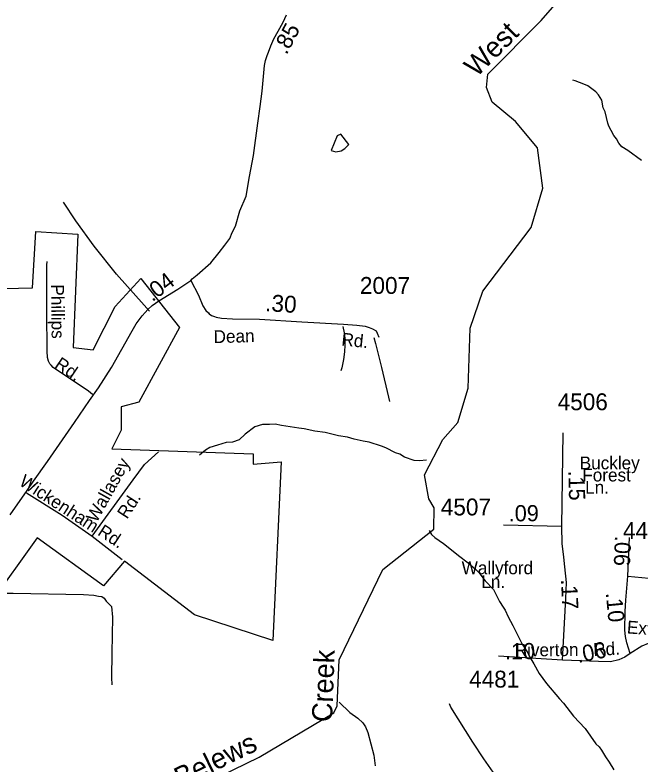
# Model space of a CAD drawing. Extents: x 1547597 to 1699558, y 810033 to 920809.
# Drawn here: x 1661975 to 1666605, y 884657 to 890203 of the extents above; entities that cross this region are included whole.
import ezdxf

# ---------------------------------------------------------------- set-up
doc = ezdxf.new("R2010")
doc.units = 0
for name, color, linetype in [('Exist Boundary Political City Limit New', 7, 'Continuous'), ('Exist Hydrographic Creek Single Shore', 7, 'Continuous'), ('Exist Hydrographic Creek Single Shore Label', 7, 'Continuous'), ('Exist Hydrographic Misc Water Feature', 7, 'Continuous'), ('Exist Road Non-System Type 51', 7, 'Continuous'), ('Exist Road Non-System Type 51 Label', 7, 'Continuous'), ('Exist Road Secondary Mileage Hundredths English Label', 7, 'Continuous'), ('Exist Road Secondary Type 41 Attributed', 7, 'Continuous'), ('Exist Road Secondary Type 51 Attributed', 7, 'Continuous'), ('Exist Road Secondary Type 51 Label', 7, 'Continuous'), ('Exist Road Secondary Type 51 Number Label', 7, 'Continuous'), ('Map Preparation Boundary City Limit Buffer Line', 7, 'Continuous')]:
    doc.layers.add(name, color=color, linetype=linetype)

msp = doc.modelspace()

# ---------------------------------------------------------------- linework, layer by layer
at = {"layer": 'Exist Boundary Political City Limit New'}
msp.add_lwpolyline([(1661793.2, 888174.6), (1662104.3, 888183.2), (1662130.2, 888598.5), (1662441.4, 888581.2), (1662406.8, 887742), (1662553.8, 887724.7), (1662718, 888044.8), (1662908.1, 888252.5), (1663193.4, 887889.1), (1662890.9, 887335.3), (1662761.2, 887300.7), (1662761.2, 887127.7), (1662692.1, 886989.3), (1663737.9, 886954.6), (1663737.9, 886876.8), (1663945.3, 886894.1), (1663884.8, 885570.3), (1663305.7, 885760.7), (1662787.1, 886158.7), (1662631.6, 885977), (1662138.9, 886331.7), (1661784.5, 885838.5)], dxfattribs=at)
at = {"layer": 'Exist Hydrographic Creek Single Shore'}
msp.add_lwpolyline([(1662550.3, 884106.6), (1663782.4, 884708.4), (1664336.4, 885035.3), (1664362.3, 885087.3), (1664375.4, 885428.4), (1664699.3, 886098), (1665078.4, 886395.7), (1665080.3, 886553.1), (1665039.3, 886619.7), (1665008.4, 886797.6), (1665144.4, 887060.6), (1665254.4, 887186.4), (1665332.3, 887440.9), (1665346.4, 887883.8), (1665441.4, 888157.6), (1665797.4, 888629.6), (1665884.3, 888920.1), (1665845.4, 889219.5), (1665681.3, 889413.3), (1665508.4, 889558), (1665467.4, 889667.1), (1665477.4, 889765.4), (1665873.4, 890161.1), (1666178.4, 890516)], dxfattribs=at)
at = {"layer": 'Exist Hydrographic Misc Water Feature'}
for points in [[(1664417.1, 889214.8), (1664448, 889243.7), (1664388, 889320.9), (1664361.8, 889307.2), (1664317.3, 889199.8), (1664351.8, 889190.8), (1664390.8, 889198.2), (1664417.1, 889214.8)], [(1665023, 886906.5), (1664972.1, 886901.3), (1664932.1, 886904), (1664860.5, 886929.2), (1664824.8, 886949.8), (1664793.1, 886960.4), (1664721.7, 886997.6), (1664689.9, 887010.1), (1664598.5, 887039.7), (1664554.6, 887048.4), (1664486.8, 887061.6), (1664439.1, 887076.4), (1664371.3, 887087.6), (1664271.7, 887111.3), (1664195.9, 887120.5), (1664116.2, 887137.9), (1664076.3, 887144.6), (1663980.5, 887158.2), (1663948.6, 887162.8), (1663900.9, 887173.5), (1663860.8, 887170.2), (1663808.9, 887171.2), (1663752.6, 887154.1), (1663679.7, 887099.3), (1663635.1, 887058.1), (1663586.8, 887041), (1663538.7, 887037.8), (1663474.5, 887018.8), (1663418.2, 886999.8), (1663385.9, 886980.4), (1663341.3, 886943.1)], [(1665041.9, 886386.6), (1665061.2, 886355.9), (1665084.7, 886333.4), (1665150, 886290.4), (1665221.1, 886233.2), (1665260.6, 886200.5), (1665331.6, 886147.2), (1665386.9, 886100.4), (1665410.5, 886076), (1665457.4, 886013.1), (1665518.3, 885948.1), (1665564.9, 885859.3), (1665592.2, 885818.8), (1665605.8, 885794.7), (1665629.1, 885746.3), (1665662, 885681.7), (1665731.7, 885544.5), (1665772.7, 885479.8), (1665788.2, 885447.5), (1665819.3, 885399), (1665858.1, 885326.3), (1665910.9, 885253.5), (1666007.1, 885139.8), (1666038.5, 885107.3), (1666110.9, 885010.1), (1666197.5, 884920.6), (1666277.5, 884807.2), (1666301.1, 884782.8), (1666318.7, 884758.5), (1666348, 884710), (1666377.3, 884669.5), (1666410.3, 884613)], [(1664377.3, 885115.9), (1664455.9, 885038.3), (1664513.3, 884997.3), (1664552.6, 884960.6), (1664572.2, 884932.3), (1664588.6, 884890.2), (1664632.8, 884723.3), (1664643.5, 884643.1)]]:
    msp.add_lwpolyline(points, dxfattribs=at)
at = {"layer": 'Exist Road Non-System Type 51'}
for points in [[(1666615.4, 889125), (1666513.6, 889199), (1666470.8, 889227.6), (1666446.9, 889253.9), (1666429.6, 889287), (1666409.9, 889311.2), (1666391.7, 889347), (1666373, 889380.2), (1666365.2, 889402.4), (1666357.7, 889444.3), (1666345.9, 889486.4), (1666332.2, 889516.5), (1666320.7, 889572.6), (1666297, 889610.9), (1666277.1, 889635.1), (1666217.6, 889679.5), (1666189.6, 889691.7), (1666123.9, 889714.2), (1666108, 889720.4)], [(1662970.2, 888009.6), (1662930.5, 888054), (1662726.9, 888283.9), (1662560.8, 888491.4), (1662424.7, 888678.7), (1662333.7, 888817.8)], [(1662548.4, 887392), (1662518.8, 887418.2), (1662258.4, 887592.6), (1662242.7, 887608.8), (1662232.7, 887621), (1662222.9, 887639), (1662215.2, 887667.1), (1662213.4, 887713.2), (1662210.3, 888005), (1662211.7, 888350.8), (1662213.9, 888378.8)], [(1664404.5, 887895.8), (1664414.2, 887849.7), (1664418.8, 887808.4), (1664417.3, 887757.6), (1664414.7, 887709.6), (1664408.4, 887651.7), (1664395.7, 887590), (1664387.4, 887567.7)], [(1664632.1, 887814.6), (1664646.3, 887769.4), (1664688.7, 887593), (1664742.5, 887372.6), (1664749.3, 887342)], [(1662546.6, 886344.6), (1662851.3, 886759.9), (1662934.9, 886874.3), (1663038.7, 886969.3)], [(1662058.8, 886664.9), (1662323.7, 886499.2), (1662546.6, 886344.6)], [(1662546.6, 886344.6), (1662769.6, 886172.3)], [(1661570.8, 885921.9), (1661644.8, 885921.1), (1661960.6, 885922.1), (1662482.3, 885913.1), (1662558.2, 885906.4), (1662594.3, 885900), (1662618.3, 885897.7), (1662636, 885883.6), (1662649.8, 885861.5), (1662688.9, 885823), (1662697.1, 885744.7), (1662691, 885476.8), (1662688.9, 885297.5), (1662693, 885244)], [(1666573.3, 883379.3), (1666140.5, 883832.7), (1666110.7, 883863.2), (1666071, 883907.4), (1665847, 884139.3), (1665696.3, 884306.4), (1665668.6, 884344.6), (1665593.6, 884461.2), (1665516.7, 884595.9), (1665447.6, 884694.5), (1665366.5, 884819.2), (1665202.7, 885078.5), (1665193, 885102.5)]]:
    msp.add_lwpolyline(points, dxfattribs=at)
at = {"layer": 'Exist Road Secondary Type 41 Attributed'}
msp.add_lwpolyline([(1663276.1, 888237.5), (1663333.5, 888128.4), (1663367.2, 888050.1), (1663388.6, 888015.7), (1663407.3, 887996.4), (1663413.8, 887991.2), (1663430.4, 887978.1), (1663451.9, 887969.6), (1663465, 887966.2), (1663503.4, 887958.7), (1663585.4, 887953.7), (1663786.9, 887950.9), (1664098.8, 887930.6), (1664408.4, 887912.8), (1664506, 887905), (1664569.5, 887898.2), (1664598.7, 887889.3), (1664624.3, 887879.4), (1664649.9, 887865.3), (1664658.7, 887848.1), (1664670.2, 887816.2)], dxfattribs=at)
at = {"layer": 'Exist Road Secondary Type 51 Attributed'}
for p, q in [((1666024.4, 886415.8), (1666034.5, 887108.3)), ((1666024.4, 886415.8), (1665594.1, 886424.1)), ((1666514.8, 886046.6), (1666525.7, 886333.3)), ((1666031.6, 885426.1), (1665556.6, 885455.8))]:
    msp.add_line(p, q, dxfattribs=at)
for points in [[(1663276.1, 888237.5), (1663286.3, 888248.5), (1663323.6, 888277.7), (1663426.5, 888367), (1663487.9, 888445.2), (1663529.7, 888498.2), (1663565.7, 888548.9), (1663584, 888592.7), (1663607.3, 888638.9), (1663640.5, 888752.5), (1663686, 888861.2), (1663711.1, 889006.3), (1663741.8, 889162.7), (1663772.8, 889402.5), (1663792.1, 889524.4), (1663805.8, 889638.4), (1663822.6, 889828.2), (1663829.5, 889866.8), (1663842, 889902.1), (1663852.1, 889928.6), (1663870.5, 889974.2), (1663892.9, 890026), (1663923.5, 890083.8), (1663960.1, 890149.3), (1663986.6, 890205.2)], [(1661938.1, 886500.7), (1662063.9, 886682.3), (1662111.7, 886751.1), (1662215, 886896.9), (1662415, 887185.1), (1662526.2, 887347.4), (1662592.5, 887442.4), (1662688.8, 887592.8), (1662842.3, 887863.7), (1662873.5, 887915.3), (1662916.4, 887976), (1662938.1, 888000.5), (1662957.9, 888021.9), (1662989.8, 888052.2), (1663040.7, 888086.7), (1663181.6, 888171.6), (1663276.1, 888237.5)], [(1666031.6, 885426.1), (1666055, 885881.7), (1666061.3, 886001.5), (1666048.2, 886115.6), (1666039.3, 886188.7), (1666029.2, 886288.6), (1666024.4, 886415.8)], [(1666532.1, 885474.8), (1666507.7, 885553.3), (1666496.4, 885600.8), (1666491.6, 885646.6), (1666495.8, 885785.9), (1666500.3, 885870.9), (1666514.8, 886046.6)], [(1666514.8, 886046.6), (1666722.4, 886028.1), (1666951.4, 886013)], [(1667151.4, 885531.9), (1666868.5, 885561), (1666749.6, 885566.3), (1666698.5, 885561), (1666664.6, 885550.3), (1666618.8, 885528.3), (1666532.1, 885474.8)], [(1666532.1, 885474.8), (1666491.3, 885448.4), (1666448.5, 885428.7), (1666386.1, 885412.7), (1666296.7, 885414.8), (1666031.6, 885426.1)]]:
    msp.add_lwpolyline(points, dxfattribs=at)
at = {"layer": 'Map Preparation Boundary City Limit Buffer Line'}
msp.add_lwpolyline([(1661793.2, 888174.6), (1662104.3, 888183.2), (1662130.2, 888598.5), (1662441.4, 888581.2), (1662406.8, 887742), (1662553.8, 887724.7), (1662718, 888044.8), (1662908.1, 888252.5), (1663193.4, 887889.1), (1662890.9, 887335.3), (1662761.2, 887300.7), (1662761.2, 887127.7), (1662692.1, 886989.3), (1663737.9, 886954.6), (1663737.9, 886876.8), (1663945.3, 886894.1), (1663884.8, 885570.3), (1663305.7, 885760.7), (1662787.1, 886158.7), (1662631.6, 885977), (1662138.9, 886331.7), (1661784.5, 885838.5)], dxfattribs=at)

# ---------------------------------------------------------------- texts
at = {"layer": 'Exist Hydrographic Creek Single Shore Label'}
for s, rotation, p in [('West', 44.9852, (1665393.7, 889736.2)), ('Creek', 87.8139, (1664323.2, 884965.5)), ('Belews', 26.0343, (1663201.2, 884479.3))]:
    msp.add_text(s, height=150, rotation=rotation, dxfattribs=at).set_placement(p)
at = {"layer": 'Exist Road Non-System Type 51 Label'}
for s, rotation, p in [('Phillips', 270.6029, (1662242.1, 888207.9)), ('Rd.', 326.1893, (1662261.8, 887597.1)), ('Wallasey', 60.8611, (1662579.1, 886438.9)), ('Wickenham', 327.068, (1661998.3, 886726.5)), ('Rd.', 57.0241, (1662804.9, 886464.8)), ('Rd.', 326.9452, (1662580.2, 886356.8))]:
    msp.add_text(s, height=95, rotation=rotation, dxfattribs=at).set_placement(p)
at = {"layer": 'Exist Road Secondary Mileage Hundredths English Label'}
for s, height, rotation, p in [('.85', 120, 62.1148, (1663986.1, 889903.1)), ('.04', 120, 37.3954, (1662992.2, 888075.4)), ('.30', 125, 356.2655, (1663825.1, 888011.1)), ('.15', 120, 271.6089, (1666073.4, 886828.7)), ('.09', 120, 0.2545, (1665632.3, 886453.3)), ('.06', 120, 267.7112, (1666419.2, 886348.1)), ('.17', 120, 272.4314, (1666019.5, 886022.8)), ('.10', 120, 275.436, (1666350.9, 885923.3)), ('.06', 120, 11.3188, (1666146.2, 885404.6)), ('.10', 120, 0.6204, (1665605, 885430.9))]:
    msp.add_text(s, height=height, rotation=rotation, dxfattribs=at).set_placement(p)
at = {"layer": 'Exist Road Secondary Type 51 Label'}
for s, rotation, p in [('Dean', 1.5274, (1663447.1, 887772.9)), ('Rd.', 354.0277, (1664389.7, 887756.6)), ('Ext.', 355.5978, (1666505.3, 885624.4)), ('Rd.', 2.8542, (1666260.4, 885456.5)), ('Riverton', 0.6204, (1665676.9, 885452.3))]:
    msp.add_text(s, height=95, rotation=rotation, dxfattribs=at).set_placement(p)
for s, p in [('Buckley', (1666158.2, 886838.7)), ('Forest', (1666177.1, 886749.2)), ('Ln.', (1666198.1, 886657.8)), ('Wallyford', (1665283.5, 886061.8)), ('Ln.', (1665428.9, 885959.6))]:
    msp.add_text(s, height=95, dxfattribs=at).set_placement(p)
at = {"layer": 'Exist Road Secondary Type 51 Number Label'}
for s, p in [('2007', (1664529.8, 888137.7)), ('4506', (1665994.7, 887276.4)), ('4507', (1665129, 886497.4)), ('4482', (1666478.8, 886322.6)), ('4481', (1665338.8, 885222.6))]:
    msp.add_text(s, height=125, dxfattribs=at).set_placement(p)

doc.saveas('drawing.dxf')
